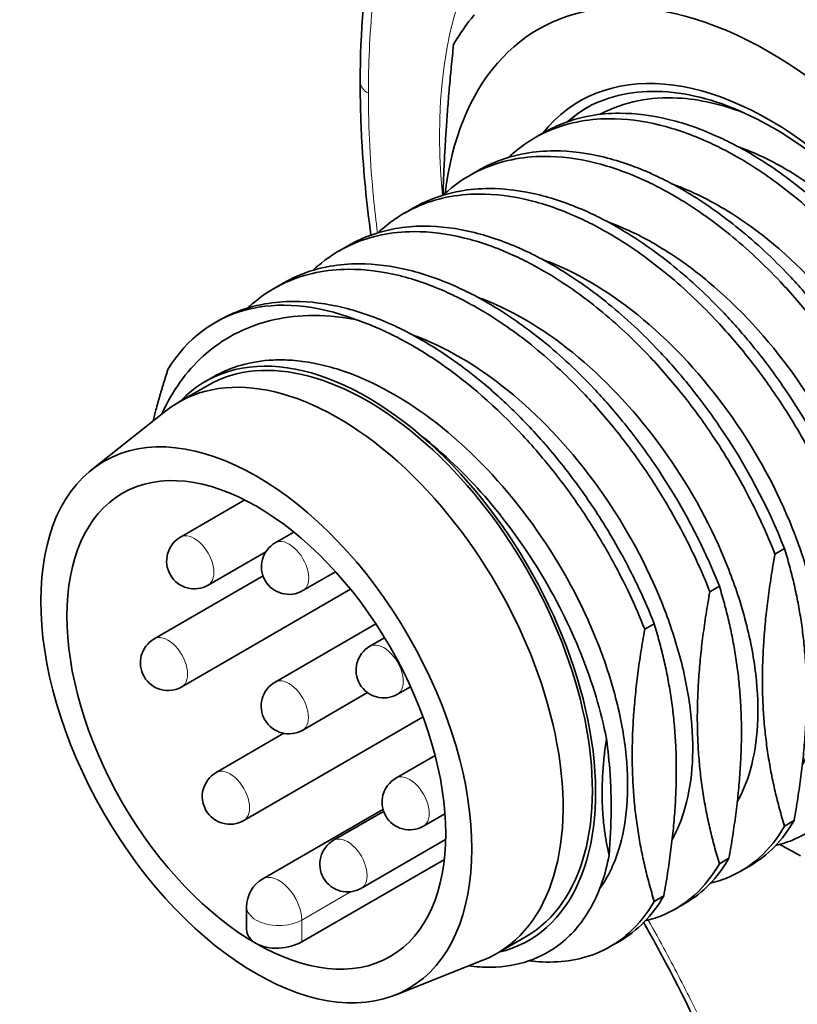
# Model space of a CAD drawing. Header units: millimetres. Extents: x 5 to 589, y 5 to 415.
# Tile 395 of 408: x 494.81 to 499.03, y 368.28 to 373.61. Entities that reach past the tile are written whole.
import ezdxf

# ---------------------------------------------------------------- set-up
doc = ezdxf.new("R2010")
doc.units = ezdxf.units.MM
doc.layers.add('Sichtbar (ISO)', color=7, linetype='Continuous', lineweight=35)
doc.layers.add('Sichtbar schmal (ISO)', color=7, linetype='Continuous', lineweight=18)

msp = doc.modelspace()

# ---------------------------------------------------------------- linework, layer by layer
at = {"layer": 'Sichtbar (ISO)'}
for p, q in [((497.65502197, 373.00226024), (497.60336208, 372.97241502)), ((497.30197346, 372.79829522), (497.25031357, 372.76844999)), ((496.94892495, 372.59433019), (496.89726506, 372.56448497)), ((496.59587644, 372.39036516), (496.54421655, 372.36051994)), ((496.24282793, 372.18640013), (496.19116804, 372.15655491)), ((495.88977942, 371.98243511), (495.87275647, 371.97260052)), ((495.83379917, 371.63249969), (495.67502239, 371.54077034)), ((495.86126407, 371.67723905), (495.82129308, 371.6541468)), ((495.20379398, 371.17498838), (495.60452109, 371.49280037)), ((495.68542078, 370.80993116), (496.03385311, 371.0112293)), ((496.1991741, 370.77951088), (496.29950955, 370.83747719)), ((495.83549382, 370.55016572), (496.14801973, 370.73071982)), ((498.90820522, 370.71809942), (498.95981096, 370.74791336)), ((496.34924715, 370.51974544), (496.52616236, 370.62195382)), ((495.54291434, 370.25857565), (496.13286779, 370.59940663)), ((495.69298739, 369.99881021), (496.60731081, 370.52703791)), ((498.55515671, 370.51413439), (498.60676245, 370.54394833)), ((496.19811948, 370.02402803), (496.74441028, 370.339634)), ((498.2021082, 370.31016936), (498.25371394, 370.3399833)), ((496.71218635, 370.21821076), (496.7921973, 370.2644351)), ((496.86225939, 369.95844532), (496.93297202, 369.99929779)), ((496.34819253, 369.76426259), (496.69906332, 369.9669695)), ((496.02860054, 369.27409093), (497.00039192, 369.83551932)), ((495.8785275, 369.53385637), (496.24661799, 369.74651153)), ((496.85292558, 369.50362204), (497.06584927, 369.62663342)), ((496.13117965, 368.95740441), (496.78328322, 369.33414108)), ((496.51583026, 369.16658164), (496.7867656, 369.32310782)), ((497.00299862, 369.2438566), (497.1192609, 369.31102425)), ((499.01152904, 369.27356922), (498.9599233, 369.24375528)), ((496.6659033, 368.9068162), (497.12303251, 369.17091127)), ((498.65848053, 369.06960419), (498.60687478, 369.03979026)), ((497.11586046, 369.06332466), (496.34247762, 368.61652219)), ((498.7733746, 369.02880853), (498.72171471, 368.9989633)), ((498.30543202, 368.86563917), (498.25382627, 368.83582523)), ((496.04372243, 368.80611886), (496.04355177, 368.68386416)), ((498.42032609, 368.8248435), (498.3686662, 368.79499828)), ((497.55963916, 368.64519717), (497.40086239, 368.55346782)), ((498.06727758, 368.62087847), (498.01561769, 368.59103325)), ((496.84859844, 368.32795244), (497.32408938, 368.51635371))]:
    msp.add_line(p, q, dxfattribs=at)
for centre, radius, end in [((495.7604573, 370.68004844), 0.15, 300.01610959), ((496.27421063, 370.64962816), 0.15, 300.01610959), ((495.61795086, 370.12869293), 0.15, 300.01610959), ((496.78722287, 370.08832804), 0.15, 300.01610959), ((496.27315601, 369.89414531), 0.15, 300.01610959), ((495.95356402, 369.40397365), 0.15, 300.01610959), ((496.9279621, 369.37373932), 0.15, 300.01610959), ((496.59086678, 369.03669892), 0.15, 300.01610959), ((496.21872226, 368.80587457), 0.175, 179.92001756)]:
    msp.add_arc(centre, radius, 120.01610959, end, dxfattribs=at)
for centre, major_axis, start_param, end_param in [((498.87509691, 371.39735219), (-1.25060869, 2.16471197), 4.9748286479, 6.0220261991), ((498.87509691, 371.39735219), (-1.25060869, 2.16471197), 6.0220261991, 6.9381310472), ((498.93583793, 371.43244381), (-1.40068173, 2.4244774), 0.2059870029, 0.3188923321), ((498.87509691, 371.39735219), (-1.02549913, 1.77506381), 2.8807740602, 6.5044997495), ((498.89296117, 371.40767282), (-1.00048695, 1.73176957), 6.2636452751, 6.3986690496), ((496.87324342, 370.24083094), (-1.00048695, 1.73176957), 5.667672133, 6.5856432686), ((496.69671916, 370.13884843), (-0.86292, 1.49365126), 3.1415926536, 6.2831853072), ((496.69671916, 370.13884843), (-0.87542608, 1.51529838), 5.2575755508, 6.4524180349), ((496.53794239, 370.04711908), (0.86292, -1.49365126), 6.1979069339, 9.5100563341), ((496.69671916, 370.13884843), (0.87542608, -1.51529838), 6.1139525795, 8.3991682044), ((498.93583793, 371.43244381), (1.40068173, -2.4244774), 5.4983200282, 5.5548800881)]:
    msp.add_ellipse(centre, major_axis=major_axis, ratio=0.5788091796, start_param=start_param, end_param=end_param, dxfattribs=at)
for major_axis in [(0.82540174, -1.4287099), (-0.72535304, 1.25553294)]:
    msp.add_ellipse((496.09663175, 369.7921628), major_axis=major_axis, ratio=0.5788091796, dxfattribs=at)
for points, knots in [([(496.65991615, 373.27674613), (496.66024376, 373.81761234), (496.74139558, 374.32341286), (497.04891195, 375.12921345), (497.26001322, 375.45467673), (497.52037802, 375.70765607)], [0, 0, 0, 0, 0.39369789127, 0.39369789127, 0.74671821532, 0.74671821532, 0.74671821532, 0.74671821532]), ([(496.71817982, 372.44704719), (496.69425275, 372.62008678), (496.67780375, 372.79025003), (496.66269164, 373.06455677), (496.65979507, 373.17149988), (496.65991614, 373.27674613)], [0.64202229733, 0.64202229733, 0.64202229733, 0.64202229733, 0.75939321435, 0.75939321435, 0.83600459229, 0.83600459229, 0.83600459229, 0.83600459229]), ([(500.08683623, 369.97965941), (500.13288978, 370.04024157), (500.17276695, 370.11258487), (500.25871499, 370.34500875), (500.28789537, 370.53047006), (500.26708442, 370.94981634), (500.22578635, 371.17539154), (500.06867282, 371.63663335), (499.96194433, 371.86808211), (499.68995018, 372.30092541), (499.53290932, 372.50251531), (499.18585638, 372.83922952), (499.00164952, 372.97938354), (498.64080592, 373.16166483), (498.479019, 373.21057289), (498.25169244, 373.22900381), (498.1791086, 373.22607432), (498.03995912, 373.20212999), (497.9736585, 373.18078214), (497.91225019, 373.15042653)], [-1.5129545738, -1.5129545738, -1.5129545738, -1.5129545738, -1.3558987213, -1.3558987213, -1.0839341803, -1.0839341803, -0.8434484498, -0.8434484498, -0.6308374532, -0.6308374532, -0.442956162, -0.442956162, -0.2769700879, -0.2769700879, -0.1386385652, -0.1386385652, -0.0699927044, -0.0699927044, -0.000001, -0.000001, -0.000001, -0.000001]), ([(498.73908728, 373.1102774), (498.62241018, 373.15443161), (498.50091893, 373.18356752), (498.23540025, 373.19699996), (498.09113862, 373.17185407), (497.96121326, 373.10138263)], [0.443662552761, 0.443662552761, 0.443662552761, 0.443662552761, 0.455382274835, 0.455382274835, 0.469341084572, 0.469341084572, 0.469341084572, 0.469341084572]), ([(497.89691647, 373.14198621), (497.88798575, 373.13673781), (497.87916501, 373.13129044), (497.84122177, 373.10669239), (497.81332573, 373.08555339), (497.78685215, 373.06229607)], [6.861428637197, 6.861428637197, 6.861428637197, 6.861428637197, 6.871882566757, 6.871882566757, 6.906976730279, 6.906976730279, 6.906976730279, 6.906976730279]), ([(499.96735075, 371.3299945), (499.92274527, 371.44325406), (499.87069974, 371.55607883), (499.75651669, 371.77105919), (499.69542759, 371.873039), (499.57769333, 372.04855591), (499.52314388, 372.12318815), (499.40985167, 372.26545462), (499.35133458, 372.33302527), (499.20260037, 372.49083545), (499.11057217, 372.5769026), (498.92993375, 372.72420189), (498.8421239, 372.78666566), (498.71920004, 372.86163334), (498.68475287, 372.88130072), (498.61585084, 372.91797405), (498.58141716, 372.93496878), (498.45853581, 372.99080697), (498.37072478, 373.02175479), (498.18988136, 373.06636756), (498.09767148, 373.07789939), (497.94881782, 373.07710866), (497.89026169, 373.07113707), (497.77675342, 373.04770095), (497.72202703, 373.03004989), (497.6038804, 372.97677246), (497.54263511, 372.93761001), (497.47891676, 372.88250737), (497.47082189, 372.87520397), (497.46285962, 372.86771275)], [0.000001, 0.000001, 0.000001, 0.000001, 0.07583688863, 0.07583688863, 0.14709875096, 0.14709875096, 0.20268664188, 0.20268664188, 0.25726923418, 0.25726923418, 0.33688180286, 0.33688180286, 0.409265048, 0.409265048, 0.43736443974, 0.43736443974, 0.46546357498, 0.46546357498, 0.53784408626, 0.53784408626, 0.6174566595, 0.6174566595, 0.67201831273, 0.67201831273, 0.72760915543, 0.72760915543, 0.79887625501, 0.79887625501, 0.80944022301, 0.80944022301, 0.80944022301, 0.80944022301]), ([(497.65501715, 373.00225725), (497.68141054, 373.01750553), (497.70876132, 373.03115291), (497.791136, 373.0661455), (497.84835388, 373.08301641), (497.95878977, 373.10264727), (498.0111197, 373.10719037), (498.15266165, 373.10740434), (498.24401002, 373.09568529), (498.42369187, 373.05105237), (498.51126732, 373.02013556), (498.63363627, 372.96451948), (498.66779242, 372.94766901), (498.73610489, 372.91131014), (498.77024054, 372.89181273), (498.89251205, 372.81724492), (498.97999808, 372.75505031), (499.1596028, 372.60894087), (499.25093501, 372.5238805), (499.39218298, 372.37445405), (499.44436789, 372.31491859), (499.55456777, 372.1795861), (499.61170398, 372.10300761), (499.80932348, 371.81363602), (499.92893593, 371.58806304), (500.01895649, 371.35980844)], [0.12283685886, 0.12283685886, 0.12283685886, 0.12283685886, 0.15286615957, 0.15286615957, 0.21036717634, 0.21036717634, 0.25882636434, 0.25882636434, 0.33770926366, 0.33770926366, 0.40985445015, 0.40985445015, 0.43771361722, 0.43771361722, 0.46557263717, 0.46557263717, 0.53771310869, 0.53771310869, 0.61660133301, 0.61660133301, 0.6650442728, 0.6650442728, 0.7225566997, 0.7225566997, 0.87543354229, 0.87543354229, 0.87543354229, 0.87543354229]), ([(498.70827955, 372.92610299), (498.72869096, 372.91876077), (498.74917672, 372.91083735), (498.84642414, 372.87060674), (498.92364363, 372.83100641), (499.17186656, 372.67941428), (499.33880426, 372.53958446), (499.64612766, 372.20681237), (499.78318074, 372.0170014), (500.00975651, 371.61372061), (500.09675213, 371.40408898), (500.20971541, 370.99427767), (500.23428321, 370.79800234), (500.22240446, 370.534609), (500.21032576, 370.45265329), (500.18085665, 370.34195326), (500.16957249, 370.30786956), (500.14449137, 370.24552046), (500.13093966, 370.2170472), (500.11595639, 370.19022587)], [-6.36855603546, -6.36855603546, -6.36855603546, -6.36855603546, -6.35180370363, -6.35180370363, -6.28925604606, -6.28925604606, -6.14987393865, -6.14987393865, -6.0104691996, -6.0104691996, -5.87107385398, -5.87107385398, -5.73167549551, -5.73167549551, -5.66209146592, -5.66209146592, -5.62891844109, -5.62891844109, -5.59806266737, -5.59806266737, -5.59806266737, -5.59806266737]), ([(499.61430224, 371.12602947), (499.56970378, 371.2392712), (499.51766761, 371.35207833), (499.40350066, 371.56703738), (499.3424167, 371.66901312), (499.22469116, 371.84452551), (499.17014504, 371.91915696), (499.05684286, 372.06144346), (498.99831106, 372.12903317), (498.8495617, 372.28686079), (498.75753412, 372.37292818), (498.57689501, 372.52022968), (498.48908378, 372.58269505), (498.36615733, 372.65766496), (498.33170901, 372.67733312), (498.26280458, 372.71400791), (498.22836968, 372.73100329), (498.10548705, 372.78684205), (498.01767598, 372.81778986), (497.83683254, 372.86240258), (497.74462267, 372.87393438), (497.59576857, 372.87314361), (497.537212, 372.86717191), (497.42370344, 372.84373551), (497.36897715, 372.82608436), (497.25083078, 372.77280678), (497.18958563, 372.73364428), (497.12586771, 372.67854186), (497.11777311, 372.67123869), (497.10981111, 372.66374773)], [0.000001, 0.000001, 0.000001, 0.000001, 0.07582495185, 0.07582495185, 0.14708324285, 0.14708324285, 0.20266942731, 0.20266942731, 0.25726644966, 0.25726644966, 0.33687868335, 0.33687868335, 0.40926313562, 0.40926313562, 0.43736346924, 0.43736346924, 0.46546361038, 0.46546361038, 0.53784415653, 0.53784415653, 0.61745671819, 0.61745671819, 0.67201879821, 0.67201879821, 0.72760958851, 0.72760958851, 0.79887658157, 0.79887658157, 0.80944019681, 0.80944019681, 0.80944019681, 0.80944019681]), ([(497.30196864, 372.79829222), (497.32836232, 372.81354067), (497.35571342, 372.82718819), (497.43808891, 372.86218098), (497.49530729, 372.8790519), (497.60574311, 372.89868242), (497.65807239, 372.90322537), (497.79961391, 372.90343927), (497.89096257, 372.89172011), (498.07064456, 372.84708695), (498.15821983, 372.81617012), (498.28058847, 372.76055411), (498.31474448, 372.74370369), (498.38305666, 372.70734496), (498.41719216, 372.68784762), (498.53946352, 372.61327991), (498.62694954, 372.55108531), (498.80655427, 372.40497586), (498.89788648, 372.31991549), (499.03913444, 372.17048906), (499.09131934, 372.11095361), (499.20151921, 371.97562113), (499.25865543, 371.89904264), (499.45627496, 371.60967102), (499.57588741, 371.38409802), (499.66590798, 371.15584341)], [0.12283686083, 0.12283686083, 0.12283686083, 0.12283686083, 0.15286650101, 0.15286650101, 0.21036796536, 0.21036796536, 0.25882651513, 0.25882651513, 0.3377096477, 0.3377096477, 0.40985468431, 0.40985468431, 0.43771373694, 0.43771373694, 0.46557263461, 0.46557263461, 0.53771310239, 0.53771310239, 0.61660133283, 0.61660133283, 0.66504425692, 0.66504425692, 0.72255669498, 0.72255669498, 0.87543354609, 0.87543354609, 0.87543354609, 0.87543354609]), ([(496.94892013, 372.5943272), (496.97531331, 372.60957536), (497.00266388, 372.62322264), (497.08503802, 372.65821509), (497.14225556, 372.675086), (497.25269149, 372.6947171), (497.30502187, 372.69926029), (497.44656411, 372.69947432), (497.53791228, 372.68775534), (497.71759403, 372.64312258), (497.8051696, 372.61220578), (497.92753877, 372.55658966), (497.96169502, 372.53973915), (498.03000768, 372.5033802), (498.06414344, 372.48388272), (498.18641505, 372.40931486), (498.27390108, 372.34712024), (498.4535058, 372.20101079), (498.54483801, 372.11595043), (498.68608598, 371.96652397), (498.7382709, 371.90698849), (498.84847078, 371.771656), (498.90560698, 371.69507752), (499.10322647, 371.40570595), (499.22283891, 371.18013297), (499.31285947, 370.95187839)], [0.12283685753, 0.12283685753, 0.12283685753, 0.12283685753, 0.15286592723, 0.15286592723, 0.2103666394, 0.2103666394, 0.25882626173, 0.25882626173, 0.33770900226, 0.33770900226, 0.40985429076, 0.40985429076, 0.43771353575, 0.43771353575, 0.46557263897, 0.46557263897, 0.53771311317, 0.53771311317, 0.61660133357, 0.61660133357, 0.66504428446, 0.66504428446, 0.7225567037, 0.7225567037, 0.87543354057, 0.87543354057, 0.87543354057, 0.87543354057]), ([(498.35523104, 372.72213796), (498.37567065, 372.71478559), (498.39618481, 372.70685043), (498.49347618, 372.66659444), (498.57071088, 372.62697924), (498.81894737, 372.47535118), (498.98588092, 372.33550494), (499.29318952, 372.00270676), (499.43023215, 371.81288645), (499.6567823, 371.40959539), (499.74376307, 371.19996292), (499.85669423, 370.79015883), (499.88124522, 370.59389147), (499.86934172, 370.33051787), (499.85725535, 370.24857079), (499.82777471, 370.13787949), (499.81648571, 370.10379601), (499.79141045, 370.04148734), (499.77787323, 370.0130501), (499.76290788, 369.98626084)], [-8.57551390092, -8.57551390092, -8.57551390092, -8.57551390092, -8.5587388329, -8.5587388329, -8.49618058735, -8.49618058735, -8.3568016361, -8.3568016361, -8.21740033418, -8.21740033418, -8.07800851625, -8.07800851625, -7.93861391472, -7.93861391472, -7.86903357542, -7.86903357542, -7.83585804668, -7.83585804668, -7.80503997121, -7.80503997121, -7.80503997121, -7.80503997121]), ([(499.26125373, 370.92206445), (499.21664537, 371.03533131), (499.16459601, 371.14816332), (499.05040636, 371.36315241), (498.98931515, 371.46513389), (498.87157731, 371.64065266), (498.8170265, 371.71528522), (498.70373837, 371.85754349), (498.64522731, 371.92510632), (498.49649931, 372.08290935), (498.40447085, 372.1689764), (498.22383271, 372.31627479), (498.13602343, 372.37873789), (498.01310063, 372.45370467), (497.97865394, 372.47337171), (497.90975289, 372.51004445), (497.87531972, 372.52703891), (497.75243889, 372.58287688), (497.66462788, 372.61382469), (497.48378446, 372.65843748), (497.39157457, 372.66996932), (497.24272111, 372.66917862), (497.18416515, 372.66320707), (497.07065701, 372.63977107), (497.01593058, 372.62212004), (496.89778384, 372.56884267), (496.83653848, 372.52968024), (496.77281996, 372.47457752), (496.76472498, 372.46727401), (496.7567626, 372.4597827)], [0.000001, 0.000001, 0.000001, 0.000001, 0.07584178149, 0.07584178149, 0.14710510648, 0.14710510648, 0.2026937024, 0.2026937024, 0.25727037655, 0.25727037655, 0.33688308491, 0.33688308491, 0.40926583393, 0.40926583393, 0.43736483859, 0.43736483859, 0.46546356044, 0.46546356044, 0.53784405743, 0.53784405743, 0.61745663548, 0.61745663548, 0.67201811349, 0.67201811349, 0.72760897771, 0.72760897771, 0.79887612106, 0.79887612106, 0.80944023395, 0.80944023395, 0.80944023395, 0.80944023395]), ([(496.59587162, 372.39036217), (496.62226546, 372.4056107), (496.64961672, 372.41925829), (496.73199261, 372.45425119), (496.78921125, 372.47112212), (496.89964704, 372.49075245), (496.95197598, 372.49529533), (497.09351728, 372.49550919), (497.18486609, 372.48378997), (497.36454815, 372.43915669), (497.45212334, 372.40823986), (497.57449181, 372.35262388), (497.60864775, 372.33577349), (497.67695978, 372.29941482), (497.71109521, 372.27991752), (497.83336648, 372.20534987), (497.92085251, 372.14315527), (498.10045723, 371.99704582), (498.19178945, 371.91198544), (498.3330374, 371.76255902), (498.38522229, 371.70302358), (498.49542217, 371.56769111), (498.55255839, 371.49111261), (498.75017793, 371.20174097), (498.86979039, 370.97616797), (498.95981096, 370.74791336)], [0.12283686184, 0.12283686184, 0.12283686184, 0.12283686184, 0.15286667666, 0.15286667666, 0.21036837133, 0.21036837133, 0.25882659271, 0.25882659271, 0.33770984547, 0.33770984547, 0.40985480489, 0.40985480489, 0.43771379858, 0.43771379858, 0.46557263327, 0.46557263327, 0.53771309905, 0.53771309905, 0.61660133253, 0.61660133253, 0.66504424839, 0.66504424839, 0.72255669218, 0.72255669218, 0.87543354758, 0.87543354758, 0.87543354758, 0.87543354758]), ([(498.00217481, 372.51816794), (498.03386311, 372.50677248), (498.0657523, 372.49396898), (498.17441508, 372.44580356), (498.25141029, 372.40411312), (498.4131807, 372.3006694), (498.49739442, 372.23738764), (498.74364917, 372.02395706), (498.89669714, 371.85263616), (499.16307709, 371.47245338), (499.27404836, 371.26752513), (499.43917093, 370.85229377), (499.49197241, 370.64627279), (499.52139199, 370.36723111), (499.52391, 370.28383788), (499.5153319, 370.11898859), (499.50300234, 370.03871456), (499.47377721, 369.93105018), (499.46286393, 369.89838739), (499.43831376, 369.83742114), (499.42479809, 369.80903741), (499.40985936, 369.78229582)], [-10.78207829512, -10.78207829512, -10.78207829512, -10.78207829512, -10.75601981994, -10.75601981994, -10.69366955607, -10.69366955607, -10.62412541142, -10.62412541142, -10.48474637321, -10.48474637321, -10.34535562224, -10.34535562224, -10.20597882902, -10.20597882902, -10.14304601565, -10.14304601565, -10.07458624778, -10.07458624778, -10.04272384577, -10.04272384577, -10.01196140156, -10.01196140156, -10.01196140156, -10.01196140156]), ([(498.90820522, 370.71809942), (498.86360413, 370.83134783), (498.81156445, 370.94416158), (498.69739146, 371.15912861), (498.63630558, 371.26110589), (498.51857677, 371.43661996), (498.4640294, 371.51125171), (498.35073096, 371.6535307), (498.29220467, 371.72111326), (498.143461, 371.87893435), (498.05143318, 371.96500165), (497.87079433, 372.11230231), (497.78298362, 372.17476708), (497.66005814, 372.24973616), (497.62561025, 372.26940403), (497.55670672, 372.30607827), (497.52227227, 372.32307341), (497.39939012, 372.37891195), (497.31157906, 372.40985977), (497.13073563, 372.45447251), (497.03852576, 372.46600432), (496.88967183, 372.46521357), (496.83111542, 372.4592419), (496.71760697, 372.43580561), (496.66288064, 372.41815449), (496.54473417, 372.36487697), (496.48348897, 372.32571449), (496.41977089, 372.27061198), (496.41167619, 372.26330873), (496.40371409, 372.25581767)], [0.000001, 0.000001, 0.000001, 0.000001, 0.07582942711, 0.07582942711, 0.14708905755, 0.14708905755, 0.20267587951, 0.20267587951, 0.25726749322, 0.25726749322, 0.33687985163, 0.33687985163, 0.40926385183, 0.40926385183, 0.43736383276, 0.43736383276, 0.46546359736, 0.46546359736, 0.53784413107, 0.53784413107, 0.61745669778, 0.61745669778, 0.67201861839, 0.67201861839, 0.72760942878, 0.72760942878, 0.79887646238, 0.79887646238, 0.80944020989, 0.80944020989, 0.80944020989, 0.80944020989]), ([(496.24282311, 372.18639714), (496.26921643, 372.20164538), (496.29656714, 372.21529273), (496.37894165, 372.25028528), (496.43615942, 372.26715618), (496.54659533, 372.28678712), (496.5989254, 372.29133025), (496.74046744, 372.29154424), (496.83181575, 372.27982521), (497.01149757, 372.23519234), (497.09907305, 372.20427554), (497.22144207, 372.14865944), (497.25559826, 372.13180896), (497.32391079, 372.09545007), (497.35804647, 372.07595263), (497.48031802, 372.00138481), (497.56780405, 371.9391902), (497.74740877, 371.79308075), (497.83874098, 371.70802038), (497.97998894, 371.55859393), (498.03217386, 371.49905846), (498.14237374, 371.36372597), (498.19950994, 371.28714749), (498.39712944, 370.9977759), (498.51674188, 370.77220293), (498.60676245, 370.54394833)], [0.12283685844, 0.12283685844, 0.12283685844, 0.12283685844, 0.15286608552, 0.15286608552, 0.21036700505, 0.21036700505, 0.25882633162, 0.25882633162, 0.33770918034, 0.33770918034, 0.40985439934, 0.40985439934, 0.4377135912, 0.4377135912, 0.46557263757, 0.46557263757, 0.53771310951, 0.53771310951, 0.61660133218, 0.61660133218, 0.66504427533, 0.66504427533, 0.7225566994, 0.7225566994, 0.87543353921, 0.87543353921, 0.87543353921, 0.87543353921]), ([(497.64913374, 372.31420773), (497.67234804, 372.30585723), (497.69565759, 372.29675541), (497.890071, 372.21489883), (498.06260197, 372.10435649), (498.39112468, 371.81945169), (498.54413811, 371.6480763), (498.81042531, 371.26781801), (498.92133944, 371.06286958), (499.0220727, 370.8093572), (499.03887503, 370.76346857), (499.07078231, 370.66832689), (499.08562556, 370.61914956), (499.1260028, 370.46833007), (499.14543069, 370.36832202), (499.17948511, 370.07843702), (499.16957185, 369.90221605), (499.1098385, 369.6892303), (499.08601816, 369.63060472), (499.05680785, 369.57832986)], [-12.98923694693, -12.98923694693, -12.98923694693, -12.98923694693, -12.97018310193, -12.97018310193, -12.83080300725, -12.83080300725, -12.69141999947, -12.69141999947, -12.55202552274, -12.55202552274, -12.52121996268, -12.52121996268, -12.48796079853, -12.48796079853, -12.41843040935, -12.41843040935, -12.27905137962, -12.27905137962, -12.21863891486, -12.21863891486, -12.21863891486, -12.21863891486]), ([(498.55515671, 370.51413439), (498.51055581, 370.6273823), (498.4585164, 370.74019554), (498.34434387, 370.95516197), (498.28325814, 371.05713913), (498.16552958, 371.23265308), (498.1109823, 371.3072848), (497.99768358, 371.44956436), (497.93915687, 371.51714746), (497.79041276, 371.67496905), (497.69838497, 371.76103635), (497.5177461, 371.90833708), (497.42993535, 371.97080189), (497.30700979, 372.04577104), (497.27256187, 372.06543893), (497.20365827, 372.10211321), (497.16922379, 372.11910837), (497.0463416, 372.17494693), (496.95853054, 372.20589474), (496.77768711, 372.25050748), (496.68547724, 372.26203929), (496.53662329, 372.26124854), (496.47806687, 372.25527687), (496.36455842, 372.23184057), (496.30983209, 372.21418945), (496.19168563, 372.16091192), (496.13044044, 372.12174944), (496.06672236, 372.06664694), (496.05862767, 372.05934369), (496.05066558, 372.05185264)], [0.000001, 0.000001, 0.000001, 0.000001, 0.07582908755, 0.07582908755, 0.14708861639, 0.14708861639, 0.20267538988, 0.20267538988, 0.25726741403, 0.25726741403, 0.33687976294, 0.33687976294, 0.40926379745, 0.40926379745, 0.43736380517, 0.43736380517, 0.46546359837, 0.46546359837, 0.53784413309, 0.53784413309, 0.61745669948, 0.61745669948, 0.67201863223, 0.67201863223, 0.72760944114, 0.72760944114, 0.79887647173, 0.79887647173, 0.80944020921, 0.80944020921, 0.80944020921, 0.80944020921]), ([(497.29608523, 372.1102427), (497.31931593, 372.1018863), (497.34264201, 372.09277752), (497.53707278, 372.01090528), (497.70960324, 371.90035587), (498.03812233, 371.61543905), (498.19113272, 371.44405886), (498.45741174, 371.06379393), (498.56832083, 370.85884373), (498.66902004, 370.60539943), (498.68579824, 370.55957908), (498.71769057, 370.46450025), (498.7325384, 370.4153179), (498.77292583, 370.26449429), (498.79236019, 370.16448631), (498.82643588, 369.87459402), (498.81653721, 369.69836324), (498.75681458, 369.48532579), (498.73298479, 369.42666673), (498.70375939, 369.37436487)], [-15.19612302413, -15.19612302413, -15.19612302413, -15.19612302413, -15.17705490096, -15.17705490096, -15.03766879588, -15.03766879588, -14.89827985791, -14.89827985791, -14.75887947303, -14.75887947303, -14.72811842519, -14.72811842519, -14.69485483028, -14.69485483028, -14.6253231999, -14.6253231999, -14.48593855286, -14.48593855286, -14.42549227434, -14.42549227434, -14.42549227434, -14.42549227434]), ([(495.88977677, 371.98243358), (495.91614936, 371.99766969), (495.94344488, 372.01128845), (496.02564953, 372.04623189), (496.08278164, 372.06310118), (496.19322963, 372.08279211), (496.24567252, 372.08736024), (496.38729152, 372.0875866), (496.47859399, 372.07588605), (496.65825445, 372.03129134), (496.74585784, 372.00037703), (496.8690182, 371.94441416), (496.90393944, 371.92715962), (496.97373003, 371.88989991), (497.00857772, 371.86991059), (497.14119243, 371.78860363), (497.23810306, 371.71831015), (497.39062949, 371.59019521), (497.44752272, 371.5382447), (497.53621939, 371.45044861), (497.56885338, 371.41659285), (497.66886793, 371.30797665), (497.73415932, 371.22996909), (497.85637, 371.06962343), (497.9133218, 370.9877341), (497.99800657, 370.85389686), (498.02806914, 370.80356394), (498.09692336, 370.68132243), (498.13433573, 370.6089532), (498.199532, 370.4709284), (498.22787191, 370.40550791), (498.25371394, 370.3399833)], [0.12111918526, 0.12111918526, 0.12111918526, 0.12111918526, 0.1510546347, 0.1510546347, 0.20847992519, 0.20847992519, 0.25704903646, 0.25704903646, 0.33589594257, 0.33589594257, 0.40806600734, 0.40806600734, 0.43654841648, 0.43654841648, 0.46499089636, 0.46499089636, 0.54503014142, 0.54503014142, 0.59399350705, 0.59399350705, 0.62319837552, 0.62319837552, 0.68505457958, 0.68505457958, 0.74488985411, 0.74488985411, 0.78009077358, 0.78009077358, 0.82936677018, 0.82936677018, 0.87325403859, 0.87325403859, 0.87325403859, 0.87325403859]), ([(495.58283215, 371.47560167), (495.64032277, 371.60107306), (495.71585415, 371.70631224), (495.88230237, 371.85737156), (495.99942913, 371.94115629), (496.29360448, 372.01300306), (496.44791082, 372.02471964), (496.63511116, 371.9891356)], [-0.64212659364, -0.64212659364, -0.64212659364, -0.64212659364, -0.36952589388, -0.36952589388, -0.15044434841, -0.15044434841, -0.000001, -0.000001, -0.000001, -0.000001]), ([(498.2021082, 370.31016936), (498.17673307, 370.37460037), (498.14893951, 370.43892813), (498.09079568, 370.56237234), (498.06079188, 370.62146378), (497.98711603, 370.75659484), (497.94218366, 370.83202742), (497.84254922, 370.98579722), (497.78744548, 371.06361124), (497.66930334, 371.21630523), (497.60620579, 371.29074962), (497.39912025, 371.51361722), (497.24775557, 371.6462167), (497.01992601, 371.8031853), (496.94738852, 371.8471547), (496.79447896, 371.92736842), (496.71434553, 371.96214221), (496.63511116, 371.9891356)], [0.000001, 0.000001, 0.000001, 0.000001, 0.04314245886, 0.04314245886, 0.08330104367, 0.08330104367, 0.13599059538, 0.13599059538, 0.19323669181, 0.19323669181, 0.25265795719, 0.25265795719, 0.38107862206, 0.38107862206, 0.4402729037, 0.4402729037, 0.50580124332, 0.50580124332, 0.50580124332, 0.50580124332]), ([(496.94303672, 371.90627768), (496.966268, 371.89792107), (496.98959468, 371.88881203), (497.18402606, 371.80693923), (497.3565565, 371.69638958), (497.68507546, 371.41147232), (497.83808574, 371.24009196), (498.10436447, 370.8598268), (498.21527339, 370.65487654), (498.31597138, 370.40143467), (498.33274872, 370.35561676), (498.36464052, 370.26054017), (498.37948851, 370.21135765), (498.4198763, 370.06053389), (498.43931089, 369.96052591), (498.47338735, 369.67063336), (498.4634892, 369.49440223), (498.40376695, 369.28136293), (498.37993682, 369.22270267), (498.35071088, 369.17039984)], [-17.40310236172, -17.40310236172, -17.40310236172, -17.40310236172, -17.3840329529, -17.3840329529, -17.24464095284, -17.24464095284, -17.10524612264, -17.10524612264, -16.96583984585, -16.96583984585, -16.93507913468, -16.93507913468, -16.9018140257, -16.9018140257, -16.83227951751, -16.83227951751, -16.69288898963, -16.69288898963, -16.63243903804, -16.63243903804, -16.63243903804, -16.63243903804]), ([(495.86127164, 371.67724312), (495.95774405, 371.73297693), (496.06788582, 371.76421305), (496.22190253, 371.77119914), (496.25650874, 371.77068297), (496.32984865, 371.76535986), (496.36864574, 371.76020891), (496.49025482, 371.73696081), (496.5746249, 371.71092134), (496.83097761, 371.60297417), (497.00350806, 371.49242451), (497.33202701, 371.20750723), (497.48503728, 371.03612687), (497.75131601, 370.6558617), (497.86222492, 370.45091143), (497.96292286, 370.19746966), (497.97970017, 370.15165183), (498.01159195, 370.05657532), (498.02643995, 370.00739279), (498.06682775, 369.85656902), (498.08626236, 369.75656105), (498.12033883, 369.46666848), (498.11044071, 369.29043734), (498.04301598, 369.04992188), (498.00551966, 368.9697673), (497.9573654, 368.90304601)], [-19.8336880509, -19.8336880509, -19.8336880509, -19.8336880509, -19.7246720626, -19.7246720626, -19.6939097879, -19.6939097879, -19.6606429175, -19.6606429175, -19.5911047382, -19.5911047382, -19.4517068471, -19.4517068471, -19.3123061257, -19.3123061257, -19.1728939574, -19.1728939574, -19.1421320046, -19.1421320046, -19.1088654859, -19.1088654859, -19.0393280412, -19.0393280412, -18.8999316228, -18.8999316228, -18.8137041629, -18.8137041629, -18.8137041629, -18.8137041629]), ([(495.61959965, 371.7214983), (495.61920941, 371.72083526), (495.61881983, 371.72017147), (495.61804198, 371.71884237), (495.61765372, 371.71817707), (495.61726612, 371.71751101)], [-0.0014149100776, -0.0014149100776, -0.0014149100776, -0.0014149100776, -0.0007079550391, -0.0007079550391, -0.000001, -0.000001, -0.000001, -0.000001]), ([(497.99465867, 369.71695838), (497.96527701, 369.86650856), (497.91927676, 370.02088925), (497.79621569, 370.32839965), (497.72019459, 370.48010245), (497.54326413, 370.7699167), (497.44322382, 370.90659409), (497.22692348, 371.15453142), (497.11201672, 371.26443718), (496.99266325, 371.35789622)], [-0.40634983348, -0.40634983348, -0.40634983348, -0.40634983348, -0.3037138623, -0.3037138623, -0.20202148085, -0.20202148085, -0.10053150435, -0.10053150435, -0.000001, -0.000001, -0.000001, -0.000001]), ([(497.99465867, 369.71695838), (498.00335689, 369.65529689), (498.00998147, 369.59223586), (498.01569997, 369.50665721), (498.01685164, 369.4857006), (498.01787597, 369.46187059), (498.01798844, 369.45915802), (498.01813164, 369.45557251), (498.01816599, 369.45470187), (498.01822154, 369.45327616), (498.01824299, 369.45272123), (498.01828411, 369.45164878), (498.0183038, 369.4511313), (498.01834876, 369.4499407), (498.01837392, 369.44926754), (498.018453, 369.44713079), (498.018506, 369.44566664), (498.01893567, 369.43352099), (498.01925133, 369.42280253), (498.02014969, 369.38468364), (498.02039196, 369.3570961), (498.0197848, 369.24940116), (498.01605117, 369.16805356), (498.00925619, 369.08491459)], [0.000001, 0.000001, 0.000001, 0.000001, 0.04959639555, 0.04959639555, 0.06552721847, 0.06552721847, 0.06757140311, 0.06757140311, 0.06822669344, 0.06822669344, 0.06864415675, 0.06864415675, 0.06903333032, 0.06903333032, 0.06953936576, 0.06953936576, 0.07063920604, 0.07063920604, 0.07865832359, 0.07865832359, 0.09905439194, 0.09905439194, 0.15757100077, 0.15757100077, 0.15757100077, 0.15757100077]), ([(498.91128244, 369.13799925), (498.94719473, 369.14664801), (498.98174473, 369.15820945), (499.07446199, 369.19869631), (499.12909829, 369.23404051), (499.229979, 369.32520609), (499.27519959, 369.38197573), (499.31297181, 369.44772031)], [0.6881157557, 0.6881157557, 0.6881157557, 0.6881157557, 0.72760893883, 0.72760893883, 0.79887609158, 0.79887609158, 0.87472896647, 0.87472896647, 0.87472896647, 0.87472896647]), ([(498.55823393, 368.93403423), (498.5941467, 368.9426831), (498.62869714, 368.95424473), (498.72141462, 368.99473195), (498.77605076, 369.03007621), (498.87693097, 369.12124166), (498.92215128, 369.17801106), (498.9599233, 369.24375528)], [0.68811573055, 0.68811573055, 0.68811573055, 0.68811573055, 0.72760943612, 0.72760943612, 0.79887646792, 0.79887646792, 0.87472893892, 0.87472893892, 0.87472893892, 0.87472893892]), ([(498.00925619, 369.08491459), (497.98935954, 368.98126105), (497.95713072, 368.88850777), (497.86894988, 368.72766275), (497.81336427, 368.66047096), (497.64264449, 368.52453421), (497.51295049, 368.48073893), (497.32864601, 368.47827901), (497.28871676, 368.48076967), (497.24798083, 368.48621102)], [0.000001, 0.000001, 0.000001, 0.000001, 0.08908294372, 0.08908294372, 0.17857924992, 0.17857924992, 0.32236156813, 0.32236156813, 0.36086727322, 0.36086727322, 0.36086727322, 0.36086727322]), ([(498.20518541, 368.7300692), (498.24109784, 368.73871799), (498.27564796, 368.75027948), (498.36836528, 368.79076644), (498.42300153, 368.82611065), (498.52388211, 368.9172762), (498.56910262, 368.97404577), (498.60687478, 369.03979026)], [0.68811574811, 0.68811574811, 0.68811574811, 0.68811574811, 0.72760907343, 0.72760907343, 0.79887619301, 0.79887619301, 0.87472895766, 0.87472895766, 0.87472895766, 0.87472895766]), ([(497.5766063, 368.51417242), (497.60052361, 368.51107767), (497.62415674, 368.5089789), (497.70293509, 368.50527294), (497.75643506, 368.50832327), (497.85963841, 368.52580613), (497.90912613, 368.54043087), (498.01531828, 368.5868023), (498.06995432, 368.62214659), (498.17083423, 368.71331197), (498.21605438, 368.77008121), (498.25382627, 368.83582523)], [0.59451460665, 0.59451460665, 0.59451460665, 0.59451460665, 0.61745674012, 0.61745674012, 0.67201896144, 0.67201896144, 0.72760973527, 0.72760973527, 0.79887669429, 0.79887669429, 0.87472892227, 0.87472892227, 0.87472892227, 0.87472892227]), ([(500.22734597, 365.53312), (500.01941888, 365.65266643), (499.80089558, 365.77097433), (499.49939621, 366.04278575), (499.40490382, 366.15091398), (499.24452951, 366.39097698), (499.17665586, 366.52429154), (499.04741834, 366.81055534), (498.9864, 366.96582572), (498.74461019, 367.58560449), (498.55471874, 368.05484106), (498.2769348, 368.57741363), (498.23709137, 368.64944006), (498.19649182, 368.72108598)], [0, 0, 0, 0, 0.17648121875, 0.17648121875, 0.26209610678, 0.26209610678, 0.35031826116, 0.35031826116, 0.45227510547, 0.45227510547, 0.75839082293, 0.75839082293, 0.8078172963, 0.8078172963, 0.8078172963, 0.8078172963]), ([(496.0435518, 368.68386416), (496.04355167, 368.68378257), (496.04355169, 368.68370101), (496.04358167, 368.66986453), (496.04799711, 368.65519233), (496.06590653, 368.62868305), (496.07940264, 368.61686872), (496.09497856, 368.60789239)], [-0.079265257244, -0.079265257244, -0.079265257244, -0.079265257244, -0.079187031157, -0.079187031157, -0.065989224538, -0.065989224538, -0.052791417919, -0.052791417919, -0.052791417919, -0.052791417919]), ([(496.09497856, 368.60789239), (496.11055449, 368.59891605), (496.13026602, 368.59159296), (496.17341037, 368.58291723), (496.19684359, 368.58154037), (496.24075893, 368.5837078), (496.26417956, 368.58739346), (496.30727284, 368.5993256), (496.32694594, 368.60754926), (496.34247761, 368.61652229)], [0.158374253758, 0.158374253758, 0.158374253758, 0.158374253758, 0.171572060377, 0.171572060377, 0.184769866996, 0.184769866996, 0.197967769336, 0.197967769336, 0.211165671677, 0.211165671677, 0.211165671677, 0.211165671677])]:
    msp.add_open_spline(points, degree=3, knots=knots, dxfattribs=at)
for points, weights in [([(497.16581542, 373.48051183), (497.11964665, 373.04102978), (497.10853914, 372.66336324)], [1.76590716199, 1.84510861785, 1.86510659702]), ([(495.61726612, 371.71751101), (495.56950636, 371.57051097), (495.53644354, 371.43880887)], [1.15781354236, 1.17886319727, 1.19387004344]), ([(498.00925619, 369.08491459), (497.94217067, 369.36832802), (497.99465867, 369.71695838)], [1.18605861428, 1.2183888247, 1.19332241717])]:
    msp.add_rational_spline(points, weights, degree=2, dxfattribs=at)
for points in [[(498.95981096, 370.74791336), (498.96943102, 370.71641046), (498.98754539, 370.65353052), (499.01111677, 370.55995709), (499.03136781, 370.46566337), (499.0483378, 370.36971747), (499.06197825, 370.2708713), (499.07196746, 370.16927188), (499.07806708, 370.06501022), (499.08009949, 369.95826851), (499.07809566, 369.84935588), (499.07217867, 369.73875231), (499.06259265, 369.62709239), (499.04943277, 369.51323526), (499.0326877, 369.39622593), (499.01898699, 369.31493366), (499.01152904, 369.27356922)], [(498.9599233, 369.24375528), (498.95030323, 369.27525819), (498.93218886, 369.33813812), (498.90861749, 369.43171155), (498.88836644, 369.52600527), (498.87139646, 369.62195117), (498.857756, 369.72079734), (498.8477668, 369.82239677), (498.84166717, 369.92665842), (498.83963477, 370.03340013), (498.84163859, 370.14231276), (498.84755558, 370.25291633), (498.8571416, 370.36457625), (498.87030148, 370.47843338), (498.88704655, 370.59544271), (498.90074727, 370.67673498), (498.90820522, 370.71809942)], [(498.60687478, 369.03979026), (498.59725472, 369.07129316), (498.57914035, 369.13417309), (498.55556898, 369.22774652), (498.53531793, 369.32204024), (498.51834795, 369.41798614), (498.50470749, 369.51683232), (498.49471829, 369.61843174), (498.48861866, 369.7226934), (498.48658626, 369.82943511), (498.48859008, 369.93834773), (498.49450707, 370.0489513), (498.50409309, 370.16061122), (498.51725297, 370.27446835), (498.53399804, 370.39147768), (498.54769875, 370.47276995), (498.55515671, 370.51413439)], [(498.60676245, 370.54394833), (498.61638251, 370.51244543), (498.63449688, 370.44956549), (498.65806826, 370.35599206), (498.6783193, 370.26169835), (498.69528928, 370.16575244), (498.70892974, 370.06690627), (498.71891895, 369.96530685), (498.72501857, 369.86104519), (498.72705098, 369.75430348), (498.72504715, 369.64539086), (498.71913016, 369.53478729), (498.70954414, 369.42312736), (498.69638426, 369.30927023), (498.67963919, 369.1922609), (498.66593848, 369.11096863), (498.65848053, 369.06960419)], [(498.25382627, 368.83582523), (498.24420621, 368.86732813), (498.22609184, 368.93020807), (498.20252047, 369.0237815), (498.18226942, 369.11807521), (498.16529944, 369.21402111), (498.15165898, 369.31286729), (498.14166978, 369.41446671), (498.13557015, 369.51872837), (498.13353775, 369.62547008), (498.13554157, 369.7343827), (498.14145856, 369.84498627), (498.15104458, 369.9566462), (498.16420446, 370.07050332), (498.18094953, 370.18751266), (498.19465024, 370.26880493), (498.2021082, 370.31016936)], [(498.25371394, 370.3399833), (498.26333486, 370.30847761), (498.2814509, 370.24559162), (498.3050249, 370.15200562), (498.32527716, 370.05770132), (498.34224654, 369.96175077), (498.35588484, 369.86290964), (498.36587178, 369.76132214), (498.37196999, 369.65707621), (498.37400226, 369.55035158), (498.37199953, 369.44145456), (498.3660843, 369.33086061), (498.35649942, 369.21919909), (498.34333932, 369.10533176), (498.32659267, 368.98830784), (498.31289068, 368.90700756), (498.30543202, 368.86563917)], [(499.01152904, 369.27356922), (498.950277, 369.16705275), (498.86987179, 369.0845582), (498.77336932, 369.02880568)], [(498.65848053, 369.06960419), (498.59722849, 368.96308772), (498.51682328, 368.88059317), (498.42032081, 368.82484065)], [(498.30543202, 368.86563917), (498.24417998, 368.75912269), (498.16377477, 368.67662814), (498.0672723, 368.62087562)]]:
    msp.add_open_spline(points, degree=3, dxfattribs=at)
at = {"layer": 'Sichtbar schmal (ISO)'}
for p, q in [((496.34264224, 368.73446004), (496.60782026, 368.88766007)), ((496.34247762, 368.61652219), (496.34264224, 368.73446004))]:
    msp.add_line(p, q, dxfattribs=at)
for centre, major_axis, ratio, start_param, end_param in [((499.36720722, 371.68165672), (-1.60903632, 2.78512392), 0.5788091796, 2.3298114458, 7.190681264), ((499.45546935, 371.73264798), (-1.47492348, 2.55298442), 0.5788091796, 2.5599295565, 6.6606888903), ((496.8099161, 373.27662423), (-0.14999994, 0.00013736), 0.5766881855, 0.0001787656, 0.7873529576), ((495.7604573, 370.68004844), (0.07503652, -0.12988272), 0.5788091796, 0, 3.1415926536), ((496.27421063, 370.64962816), (0.07503652, -0.12988272), 0.5788091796, 0, 3.1415926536), ((495.61795086, 370.12869293), (0.07503652, -0.12988272), 0.5788091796, 0, 3.1415926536), ((496.78722287, 370.08832804), (0.07503652, -0.12988272), 0.5788091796, 0, 3.1415926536), ((496.27315601, 369.89414531), (0.07503652, -0.12988272), 0.5788091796, 0, 3.1415926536), ((495.95356402, 369.40397365), (0.07503652, -0.12988272), 0.5788091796, 0, 3.1415926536), ((496.9279621, 369.37373932), (0.07503652, -0.12988272), 0.5788091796, 0, 3.1415926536), ((496.59086678, 369.03669892), (0.07503652, -0.12988272), 0.5788091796, 0, 3.1415926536), ((496.21872226, 368.80587457), (-0.08754261, 0.15152984), 0.5788091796, 3.9263179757, 6.2831853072), ((496.21872226, 368.80587457), (-0.17499983, 0.00024429), 0.5770072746, 0, 0.7876299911), ((496.21872226, 368.80587457), (0.17499983, -0.00024429), 0.5770072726, 3.9292226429, 5.5000189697)]:
    msp.add_ellipse(centre, major_axis=major_axis, ratio=ratio, start_param=start_param, end_param=end_param, dxfattribs=at)
for points, knots in [([(501.02277429, 375.57699021), (500.93442598, 375.61005517), (500.76440882, 375.67262579), (500.53005015, 375.75501578), (500.31473961, 375.82637528), (500.11803976, 375.88708362), (499.93934535, 375.93772244), (499.7776905, 375.97903339), (499.63140012, 376.01231368), (499.49794114, 376.03913906), (499.37432309, 376.0606006), (499.25737537, 376.07733242), (499.14261425, 376.08995814), (499.02235739, 376.09866321), (498.88905286, 376.10172059), (498.74149045, 376.09487006), (498.58210496, 376.07488622), (498.41167979, 376.04049254), (498.23133093, 375.98770084), (498.04223986, 375.91029575), (497.84460101, 375.8021123), (497.64073214, 375.65567599), (497.43511755, 375.46296359), (497.22843469, 375.20731011), (497.04233823, 374.89248291), (496.90768601, 374.56948294), (496.81781885, 374.26356089), (496.7591246, 373.97240278), (496.72456309, 373.70046902), (496.7072273, 373.44811621), (496.70404722, 373.29075138), (496.70400154, 373.21543188)], [0, 0, 0, 0, 0.03448275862, 0.06896551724, 0.10344827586, 0.13793103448, 0.1724137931, 0.20689655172, 0.24137931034, 0.27586206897, 0.31034482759, 0.34482758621, 0.37931034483, 0.41379310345, 0.44827586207, 0.48275862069, 0.51724137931, 0.55172413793, 0.58620689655, 0.62068965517, 0.65517241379, 0.68965517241, 0.72413793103, 0.75862068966, 0.79310344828, 0.8275862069, 0.86206896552, 0.89655172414, 0.93103448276, 0.96551724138, 0.99999956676, 0.99999956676, 0.99999956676, 0.99999956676]), ([(496.70400154, 373.21542905), (496.70377832, 373.02353965), (496.71395212, 372.83400721), (496.73201425, 372.64975688), (496.73830865, 372.58554824), (496.74556102, 372.52198107), (496.75373389, 372.4588873)], [0, 0, 0, 0, 0.14285714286, 0.14285714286, 0.14285714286, 0.19264084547, 0.19264084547, 0.19264084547, 0.19264084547]), ([(498.22143374, 368.734203), (498.25304378, 368.67805435), (498.28489325, 368.62045273), (498.31636571, 368.56203586), (498.36963772, 368.46315631), (498.42182959, 368.36194101), (498.46989555, 368.26448968), (498.51796151, 368.16703834), (498.56190156, 368.07335096), (498.60204692, 367.98467711), (498.64219227, 367.89600327), (498.67854293, 367.81234295), (498.71219137, 367.73279167), (498.74583982, 367.65324039), (498.77678605, 367.57779814), (498.80572662, 367.50595119), (498.83466719, 367.43410423), (498.86160209, 367.36585257), (498.88704305, 367.300816), (498.91248401, 367.23577942), (498.93643103, 367.17395793), (498.95941193, 367.11504206), (498.98239283, 367.0561262), (499.00440761, 367.00011595), (499.02578481, 366.94672737), (499.04716201, 366.89333879), (499.06790163, 366.84257186), (499.08812695, 366.79440958), (499.10835226, 366.7462473), (499.12806328, 366.70068967), (499.14747029, 366.65768948), (499.16687729, 366.6146893), (499.18598029, 366.57424657), (499.20501184, 366.53593392), (499.2240434, 366.49762127), (499.24300351, 366.4614387), (499.26180727, 366.42761729), (499.28061102, 366.39379588), (499.29925842, 366.36233563), (499.31778627, 366.33286209), (499.33631411, 366.30338855), (499.35472241, 366.27590173), (499.37378633, 366.24918946), (499.39285024, 366.2224772), (499.41256979, 366.19653949), (499.43342264, 366.17096248), (499.45427549, 366.14538547), (499.47626165, 366.12016916), (499.49887548, 366.09596313), (499.52148932, 366.07175711), (499.54473082, 366.04856138), (499.56796186, 366.02671816), (499.5911929, 366.00487495), (499.61441349, 365.98438425), (499.63762291, 365.96490366), (499.66083232, 365.94542308), (499.68403057, 365.92695261), (499.70828021, 365.90850329), (499.73252986, 365.89005396), (499.7578309, 365.87162577), (499.78502281, 365.85269661), (499.81221471, 365.83376745), (499.84129748, 365.81433731), (499.87205586, 365.79456568), (499.90281424, 365.77479404), (499.93524822, 365.75468092), (499.96930541, 365.73412768), (500.0033626, 365.71357444), (500.03904299, 365.69258108), (500.07680766, 365.67068448), (500.11457233, 365.64878787), (500.15442128, 365.62598802), (500.19620347, 365.60196564)], [0.12626710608, 0.12626710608, 0.12626710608, 0.12626710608, 0.14814814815, 0.14814814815, 0.14814814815, 0.18518518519, 0.18518518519, 0.18518518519, 0.22222222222, 0.22222222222, 0.22222222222, 0.25925925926, 0.25925925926, 0.25925925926, 0.2962962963, 0.2962962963, 0.2962962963, 0.33333333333, 0.33333333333, 0.33333333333, 0.37037037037, 0.37037037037, 0.37037037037, 0.40740740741, 0.40740740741, 0.40740740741, 0.44444444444, 0.44444444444, 0.44444444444, 0.48148148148, 0.48148148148, 0.48148148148, 0.51851851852, 0.51851851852, 0.51851851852, 0.55555555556, 0.55555555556, 0.55555555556, 0.59259259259, 0.59259259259, 0.59259259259, 0.62962962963, 0.62962962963, 0.62962962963, 0.66666666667, 0.66666666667, 0.66666666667, 0.7037037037, 0.7037037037, 0.7037037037, 0.74074074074, 0.74074074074, 0.74074074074, 0.77777777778, 0.77777777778, 0.77777777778, 0.81481481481, 0.81481481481, 0.81481481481, 0.85185185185, 0.85185185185, 0.85185185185, 0.88888888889, 0.88888888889, 0.88888888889, 0.92592592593, 0.92592592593, 0.92592592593, 0.96296296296, 0.96296296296, 0.96296296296, 1, 1, 1, 1])]:
    msp.add_open_spline(points, degree=3, knots=knots, dxfattribs=at)

doc.saveas('drawing.dxf')
